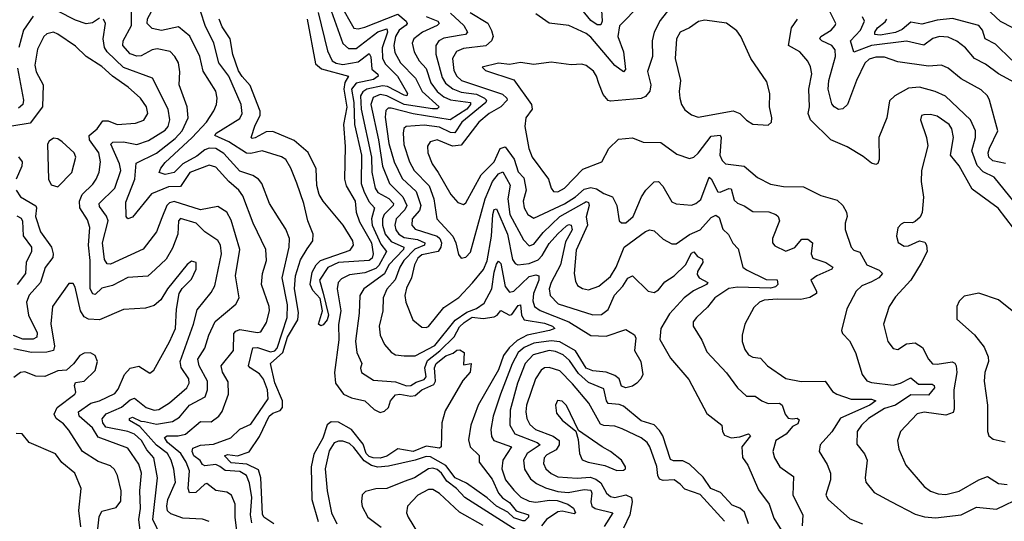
# Model space of a CAD drawing. Extents: x 1552033 to 1694788, y 811965 to 917215.
# Tile 512 of 632: x 1646601 to 1651091, y 893006 to 895292. Entities that reach past the tile are written whole.
import ezdxf

# ---------------------------------------------------------------- set-up
doc = ezdxf.new("R2010")
doc.units = 0

msp = doc.modelspace()

# ---------------------------------------------------------------- linework, layer by layer
at = {"layer": '0CON20XD'}
for points in [[(1647247.9, 895242.1), (1647205, 895252), (1647183, 895275), (1647184.2, 895295.8), (1647237.1, 895395), (1647229.2, 895425), (1647199, 895485), (1647177.7, 895637.7), (1647168.3, 895655), (1647145.2, 895675), (1647045, 895740.4), (1647015, 895746.8), (1646995, 895738.2), (1646984.5, 895725.5), (1646938.1, 895605), (1646867.2, 895522.8), (1646835, 895438.3), (1646815, 895439), (1646745, 895464.3), (1646705, 895463.2), (1646610.8, 895429.2), (1646565, 895390.7)], [(1647591.2, 892965), (1647583.7, 893023.7), (1647583.7, 893085), (1647566.4, 893125), (1647545, 893138.4), (1647495, 893145.9), (1647455, 893177.8), (1647445, 893175.5), (1647405, 893138), (1647376.2, 893136.2), (1647368.8, 893155), (1647375.9, 893235.9), (1647360.3, 893275), (1647335.7, 893315), (1647275.2, 893365), (1647261.2, 893388.8), (1647273.9, 893396.1), (1647323.6, 893396.4), (1647356.6, 893403.4), (1647425, 893461.3), (1647475, 893459.7), (1647510, 893485), (1647524, 893506), (1647553.2, 893585), (1647552.2, 893642.2), (1647525.9, 893685.9), (1647520.4, 893715), (1647575.9, 893784.1), (1647578.1, 893861.9), (1647587.1, 893872.9), (1647605, 893880.2), (1647685, 893867.2), (1647700.4, 893869.6), (1647727.3, 893912.7), (1647740.9, 893965), (1647739.4, 893985), (1647704.1, 894085), (1647708.1, 894135), (1647726.1, 894195), (1647723.6, 894245), (1647666.5, 894365), (1647619, 894489), (1647601.2, 894515), (1647554.4, 894554.4), (1647495, 894620), (1647465, 894629.5), (1647376.6, 894595), (1647335, 894531.4), (1647279.7, 894530.3), (1647201.6, 894498.4), (1647115, 894392.9), (1647095, 894384.2), (1647086.9, 894395), (1647085, 894460), (1647126.3, 894565), (1647132.3, 894637.7), (1647225, 894684.4), (1647309.6, 894750.4), (1647341.6, 894785), (1647369.2, 894845), (1647364.8, 894894.8), (1647328.8, 894995), (1647331.8, 895055), (1647324.7, 895095), (1647308.2, 895125), (1647287.3, 895147.3), (1647228.6, 895158.6), (1647205.7, 895154.3), (1647155, 895126.8), (1647135, 895125.3), (1647105, 895136.6), (1647071.4, 895175), (1647072.6, 895195), (1647110.7, 895265), (1647111, 895345)], [(1648005.7, 895375), (1648075, 895183.2), (1648100.9, 895160.9), (1648135, 895161.1), (1648235, 895236), (1648275, 895250.8), (1648278.2, 895235), (1648253.9, 895163.9), (1648255.5, 895115), (1648270, 895090), (1648324.3, 895035), (1648369.4, 894955), (1648366, 894945), (1648355, 894947.5), (1648278, 894988), (1648255, 894990.8), (1648184.5, 894975.6), (1648166.5, 894963.5), (1648154.9, 894945.1), (1648158, 894885), (1648205.8, 894665), (1648207.5, 894597.5), (1648222.4, 894525), (1648234.9, 894504.9), (1648285, 894477.1), (1648305.9, 894455), (1648304.8, 894445), (1648263.9, 894405), (1648256, 894385), (1648255.6, 894355), (1648268.3, 894315), (1648295, 894282), (1648353.3, 894255), (1648351, 894245), (1648285.2, 894175), (1648265, 894133.3), (1648170, 894065), (1648151.6, 894035), (1648148.9, 893955), (1648133.2, 893826.8), (1648139.3, 893775), (1648160.8, 893725), (1648155.4, 893704.6), (1648160.4, 893685), (1648215, 893648.8), (1648315, 893641.8), (1648365, 893623.1), (1648385, 893624.9), (1648409, 893641), (1648445, 893652.9), (1648454.1, 893665), (1648448, 893705), (1648461.5, 893738.5), (1648517.4, 893782.6), (1648582.9, 893847.1), (1648607.3, 893892.7), (1648627.4, 893912.6), (1648665, 893936.6), (1648715, 893931), (1648765, 893937.3), (1648779.2, 893945), (1648795, 893966.2), (1648835, 893945.2), (1648845, 893949.2), (1648875, 893989.7), (1648885, 893992.2), (1648889.5, 893945), (1648902.3, 893925), (1648995, 893909.1), (1649030.8, 893895), (1649041.1, 893885), (1649017.1, 893875), (1648915.1, 893854.9), (1648870, 893830.1), (1648832.8, 893797.2), (1648808, 893762), (1648785, 893695.8), (1648692.5, 893535), (1648657.8, 893445), (1648647.4, 893377.4), (1648654.7, 893345), (1648696.6, 893306.6), (1648696.7, 893275), (1648755, 893197.7), (1648784.7, 893134.7), (1648803, 893113), (1648835, 893091.6), (1648864.5, 893054.5), (1648920.8, 893035), (1648921.1, 893025), (1648905, 893008.5), (1648895, 893007.8), (1648855, 893022.8), (1648827.5, 893047.5), (1648775, 893075.2), (1648732.7, 893112.7), (1648639.4, 893179.4), (1648587.4, 893205), (1648545, 893261), (1648475, 893300.1), (1648455, 893301.6), (1648405, 893284.3), (1648283.1, 893256.9), (1648235, 893252.3), (1648205, 893260.9), (1648171.9, 893281.9), (1648125, 893343.3), (1648105, 893360.5), (1648075, 893371.4), (1648055, 893371.6), (1648035, 893363.2), (1648012.5, 893327.5), (1647994.1, 893245.9), (1648003.4, 893145), (1648023.1, 893045), (1648046.7, 892995)], [(1648062.6, 895362.6), (1648125, 895253.4), (1648145, 895249.8), (1648175, 895258.3), (1648325, 895317.6), (1648363.5, 895285), (1648368.1, 895275), (1648362.9, 895267.1), (1648331.8, 895245), (1648315.1, 895215), (1648307.3, 895175), (1648311.8, 895141.8), (1648338.4, 895095), (1648405.7, 895025.7), (1648436.5, 894965), (1648514, 894895), (1648504.2, 894885.7), (1648484, 894886), (1648353.9, 894906.1), (1648275, 894945.1), (1648245, 894951.4), (1648213.3, 894936.7), (1648202.2, 894905), (1648237.1, 894745), (1648255.1, 894625), (1648287.1, 894545), (1648349, 894485), (1648366.9, 894445), (1648358.2, 894425), (1648318.4, 894385), (1648312.2, 894355), (1648315.9, 894335), (1648330.6, 894315), (1648355, 894299.2), (1648415, 894290), (1648448.4, 894275), (1648447.3, 894265), (1648403.3, 894246.7), (1648352.6, 894195), (1648334.3, 894165), (1648312.7, 894107.3), (1648275, 894064.6), (1648259.1, 894025), (1648257.9, 893965), (1648240.3, 893895), (1648244.4, 893854.4), (1648265, 893812.5), (1648295, 893776.5), (1648315, 893764.6), (1648355, 893760), (1648405, 893760.9), (1648495, 893806.8), (1648587.7, 893922.3), (1648640.5, 893959.5), (1648685, 893975.2), (1648719.9, 894000.1), (1648754.2, 894065), (1648765, 894140.9), (1648775, 894177.9), (1648785, 894191.5), (1648795, 894180.5), (1648815, 894076.2), (1648835, 894050.8), (1648855, 894055.2), (1648925, 894122), (1648955, 894129.8), (1648968.6, 894125), (1648968.3, 894105), (1648944.9, 894045), (1648940.9, 894010.9), (1648949.5, 893985), (1648975, 893966.3), (1649105.7, 893915.7), (1649205, 893853), (1649275, 893850.2), (1649365, 893880.5), (1649405, 893856.2), (1649410.5, 893840.5), (1649404.7, 893785), (1649433.5, 893735), (1649443.5, 893675), (1649434.2, 893655), (1649415, 893635.2), (1649395, 893621.9), (1649365, 893614.2), (1649345, 893621.4), (1649334.9, 893654.9), (1649315, 893671), (1649275, 893685.9), (1649215, 893691.5), (1649184.1, 893704.1), (1649135, 893783.1), (1649065, 893823.8), (1649025, 893829.1), (1648945, 893818.7), (1648902.1, 893797.9), (1648874.5, 893775), (1648846.5, 893723.5), (1648793.2, 893585), (1648759.8, 893485), (1648750.3, 893425), (1648752.5, 893392.5), (1648762.9, 893375), (1648844, 893345), (1648803.8, 893285), (1648800, 893245), (1648816.8, 893195), (1648855, 893147.7), (1648886.6, 893116.6), (1648925, 893098), (1648955, 893093.9), (1649016.7, 893103.3), (1649051.4, 893101.4), (1649101.3, 893085), (1649126.2, 893066.2), (1649135.8, 893045), (1649130.3, 893039.7), (1649075, 893052.7), (1649055, 893050), (1649003.5, 893015), (1648981.4, 892985)], [(1649566.4, 895345), (1649522.3, 895287.7), (1649494.7, 895235), (1649484.7, 895195), (1649487.5, 895125), (1649464.7, 895055.2), (1649479.3, 894995), (1649475, 894966.7), (1649455, 894941.5), (1649435, 894932.5), (1649295, 894921.2), (1649285, 894923.8), (1649261.2, 894951.2), (1649241.7, 895001.7), (1649231.5, 895035), (1649217.1, 895057.1), (1649183.7, 895083.7), (1649165, 895089.5), (1649116.5, 895086.5), (1649025, 895098.8), (1648945, 895087.5), (1648885, 895096.4), (1648835, 895088.1), (1648785, 895094.5), (1648710, 895075), (1648725, 895060.6), (1648855, 895017.3), (1648935.7, 894905), (1648938.6, 894885), (1648910, 894845), (1648904.3, 894805), (1648923.1, 894705), (1648938.9, 894665), (1649012.8, 894565), (1649024.2, 894524.2), (1649035, 894509.5), (1649055, 894507.1), (1649085, 894524.6), (1649169.5, 894610.5), (1649255.8, 894645), (1649287.1, 894705), (1649332.2, 894747.8), (1649395, 894754.2), (1649445, 894734.4), (1649525, 894731.8), (1649598.6, 894678.6), (1649655, 894659.2), (1649675, 894665.6), (1649695, 894684.5), (1649755, 894760.9), (1649795, 894765.6), (1649800.2, 894755), (1649794.7, 894675), (1649805, 894650), (1649820, 894635), (1649905, 894624), (1649965, 894573.1), (1650025, 894542.1), (1650085, 894531.3), (1650175, 894530), (1650255, 894490.5), (1650329.6, 894469.6), (1650354.6, 894444.6), (1650371.9, 894415), (1650374.4, 894395), (1650365.5, 894364.5), (1650365.5, 894335.5), (1650393.1, 894255), (1650405, 894242.5), (1650432.1, 894232.1), (1650464.5, 894174.5), (1650520.6, 894150.6), (1650535.4, 894135.4), (1650519.2, 894115), (1650485, 894097.2), (1650441.3, 894078.7), (1650415, 894054.3), (1650372.7, 893975), (1650348.8, 893875), (1650352.7, 893862.7), (1650385, 893828), (1650412.7, 893775), (1650443.5, 893675), (1650465, 893647.1), (1650485, 893638.8), (1650585, 893627.3), (1650617.3, 893635), (1650665, 893660.3), (1650700.5, 893630.5), (1650761.9, 893631.9), (1650771.1, 893625), (1650772.2, 893615), (1650745, 893581.2), (1650665, 893582), (1650595, 893535.4), (1650545, 893519.8), (1650472.2, 893475), (1650440, 893445), (1650420.8, 893415), (1650418.3, 893358.3), (1650454, 893314), (1650465.4, 893285), (1650457.3, 893205), (1650460.5, 893185), (1650497.1, 893137.1), (1650574.1, 893095.9), (1650685, 893039.3), (1650726.8, 893026.8), (1650778.2, 893021.8), (1650895, 893035.2), (1650965, 893070.3), (1651055, 893061.8), (1651175, 893119.4)], [(1649431, 895359), (1649336.4, 895263.6), (1649329.4, 895215), (1649353.9, 895145), (1649364.3, 895065.7), (1649355, 895054.3), (1649315, 895082.5), (1649205, 895212.4), (1649185, 895228.8), (1649105, 895266), (1649015, 895276.9), (1648955, 895319.1)], [(1649254.8, 895335.2), (1649257, 895285), (1649251.4, 895268.6), (1649235, 895268), (1649205, 895287.6), (1649143.2, 895365)], [(1651096.1, 894636.1), (1651039.1, 894649.1), (1651020.2, 894665), (1651017.5, 894685), (1651023.8, 894706.2), (1651061.4, 894785), (1651024.2, 894925), (1651015, 894945.5), (1650985, 894972.5), (1650895, 895022.2), (1650835, 895071.2), (1650805.3, 895085.3), (1650745, 895080.7), (1650605, 895099.3), (1650545, 895121.1), (1650505, 895120.5), (1650475, 895111.7), (1650455.9, 895094.1), (1650416.8, 895015), (1650375.4, 894905), (1650355, 894885.5), (1650335, 894883.1), (1650315, 894894.4), (1650305, 894908.1), (1650287.8, 894975), (1650291.7, 895015), (1650321.2, 895125), (1650320, 895155), (1650305.1, 895175.1), (1650258.8, 895195), (1650250.3, 895205), (1650254.6, 895215), (1650301.7, 895245), (1650320.4, 895265), (1650322.3, 895275), (1650292.5, 895335)], [(1651130.6, 895255), (1651074.1, 895284.1), (1650986.2, 895366.1)], [(1646662.2, 895307.8), (1646618.8, 895245), (1646596.5, 895165)], [(1646965, 895298.6), (1646932.6, 895277.4), (1646905, 895273.8), (1646855, 895290.3), (1646775, 895330.7)], [(1647465.9, 893005.9), (1647435, 893015.4), (1647345, 893021.3), (1647290.2, 893040.2), (1647275, 893053.8), (1647271.5, 893075), (1647276.6, 893105), (1647311.3, 893185), (1647304.2, 893244.2), (1647291.9, 893285), (1647274.8, 893315), (1647225, 893353.3), (1647148.8, 893438.8), (1647102.5, 893465), (1647102.3, 893475), (1647115, 893481), (1647152.9, 893462.9), (1647170.8, 893460.8), (1647225, 893449), (1647298.4, 893461.6), (1647329.5, 893480.5), (1647375, 893535.6), (1647446.5, 893573.5), (1647457.4, 893605), (1647457.5, 893645), (1647419.4, 893715), (1647413.4, 893745), (1647445.7, 893795), (1647463.7, 893855), (1647493.1, 893916.9), (1647586.5, 893995), (1647601.6, 894025), (1647584.8, 894125.2), (1647604.4, 894245), (1647565, 894378.1), (1647545.2, 894415.2), (1647505, 894440.6), (1647425, 894426), (1647305, 894463), (1647285, 894457.2), (1647271.9, 894445), (1647249.2, 894389.2), (1647225.2, 894324.8), (1647164.1, 894245.9), (1647015, 894178.4), (1647000.1, 894180.1), (1646988.5, 894198.5), (1646978.8, 894275), (1647004, 894375), (1646997.4, 894397.4), (1646965, 894441.1), (1646963.7, 894455), (1647035, 894524.7), (1647062, 894605), (1647055.9, 894635), (1647016.2, 894725), (1647026.3, 894733.7), (1647075, 894735.1), (1647136, 894724), (1647189.2, 894740.8), (1647265, 894788.8), (1647278, 894805), (1647286.3, 894835), (1647278.3, 894885), (1647206.2, 895025), (1647075, 895074.1), (1647000.7, 895145), (1646987.7, 895165), (1646981.3, 895205), (1646992.5, 895275), (1646983.3, 895295)], [(1647759.6, 892995), (1647715, 893024.7), (1647708.7, 893038.7), (1647701.1, 893205), (1647690.1, 893240.1), (1647636.2, 893266.2), (1647565, 893273.1), (1647535.5, 893305), (1647549.3, 893310.7), (1647595, 893305.2), (1647647.4, 893322.6), (1647695, 893392.2), (1647738.5, 893485), (1647755, 893498.8), (1647788.5, 893511.5), (1647798.9, 893525), (1647799.9, 893555), (1647765, 893636.8), (1647745.4, 893725), (1647801.6, 893775), (1647821.9, 893845), (1647868.9, 893925), (1647872.9, 893957), (1647854.5, 894065.5), (1647859.1, 894125), (1647881.6, 894198.4), (1647912.2, 894247.8), (1647937.3, 894285), (1647939.2, 894315), (1647914.6, 894375), (1647897.1, 894455), (1647865, 894547.5), (1647838.2, 894615), (1647815, 894654.5), (1647795, 894667.6), (1647706.7, 894695), (1647655, 894681.8), (1647635, 894684.1), (1647555, 894735.5), (1647490.4, 894765), (1647497.7, 894775), (1647605, 894842), (1647615.6, 894865), (1647611.7, 894905), (1647555, 895033.9), (1647508.7, 895095), (1647486.2, 895185), (1647447, 895265), (1647426.7, 895326.7)], [(1647975, 893897.3), (1647963.5, 893905), (1647981.9, 893965), (1647972.1, 894022.1), (1647938.3, 894058.3), (1647925.4, 894085), (1647935, 894141.2), (1647952.7, 894175), (1647972.7, 894195), (1648107.9, 894242.1), (1648123.1, 894265), (1648120, 894285), (1648076.1, 894356.1), (1647985, 894464.5), (1647966.1, 894495), (1647956.4, 894536.4), (1647952.8, 894612.8), (1647916.2, 894686.2), (1647852.1, 894742.1), (1647755, 894782.7), (1647725, 894780.8), (1647674.3, 894754.3), (1647660.8, 894750.8), (1647656.7, 894755), (1647675, 894811.4), (1647698.2, 894855), (1647697.5, 894875), (1647651.6, 894991.6), (1647615, 895032.6), (1647599.4, 895059.4), (1647573.3, 895133.3), (1647561.1, 895205), (1647525, 895259.8), (1647510.3, 895295)], [(1647912.1, 895295), (1647950.4, 895090.4), (1647978.2, 895068.2), (1648100.9, 895035), (1648083.9, 895006.1), (1648080, 894975), (1648092.9, 894892.9), (1648077.8, 894815), (1648085.9, 894714.1), (1648082.5, 894565), (1648090.4, 894535), (1648131.3, 894465), (1648135.3, 894415), (1648150.8, 894370.8), (1648205.7, 894275), (1648212.4, 894225), (1648208.5, 894205), (1648195, 894194.5), (1648055, 894185.4), (1648007, 894163), (1647968.5, 894105), (1647984.3, 894045.7), (1648008.7, 893945), (1648002.7, 893925), (1647985, 893901.2), (1647975, 893897.3)], [(1647961.5, 895325), (1648005, 895150.6), (1648026.5, 895105), (1648045, 895093.8), (1648075, 895087.4), (1648145, 895099.5), (1648195, 895138.6), (1648202.4, 895122.4), (1648207.2, 895067.2), (1648234.2, 895044.2), (1648235.3, 895035), (1648215, 895020), (1648135, 895002.1), (1648114.8, 894975), (1648124.2, 894914.2), (1648127.9, 894815), (1648159.1, 894675), (1648158.8, 894545), (1648170.1, 894509.9), (1648193.4, 894463.4), (1648218.8, 894435), (1648205.3, 894385), (1648208.9, 894355), (1648248.5, 894268.5), (1648273.3, 894235), (1648238.6, 894171.5), (1648225, 894158.2), (1648175, 894138.2), (1648105, 894129.3), (1648068.7, 894111.3), (1648054, 894095), (1648049.6, 894065), (1648065.2, 893964.8), (1648055, 893902.5), (1648057, 893833), (1648037.2, 893685), (1648040.9, 893635), (1648078.1, 893585), (1648115, 893568.9), (1648175.2, 893555.2), (1648217.1, 893515), (1648245, 893501.4), (1648265, 893508.6), (1648283.4, 893525), (1648292.8, 893555), (1648315, 893581.9), (1648335, 893585.4), (1648385, 893575.9), (1648405, 893580.2), (1648434.7, 893605), (1648489.9, 893630.1), (1648497, 893645), (1648495.6, 893665.6), (1648492.2, 893705), (1648500, 893725), (1648545, 893760), (1648577.9, 893772.1), (1648595, 893786), (1648608, 893788), (1648627.5, 893775), (1648625, 893720), (1648660, 893725), (1648655, 893686), (1648621.4, 893648.6), (1648540.7, 893509.3), (1648526.9, 893455), (1648523.3, 893345), (1648515, 893340), (1648455, 893348.4), (1648395, 893324.4), (1648325, 893336.8), (1648275, 893302.5), (1648245, 893294.3), (1648213.1, 893295), (1648195, 893301.5), (1648180.9, 893315), (1648168.1, 893358.1), (1648115, 893424.5), (1648055, 893457.9), (1648021.1, 893458.9), (1648003.9, 893446.1), (1647984.2, 893385.8), (1647942.8, 893312.8), (1647930.9, 893255), (1647933.1, 893105), (1647963, 893005)], [(1648455, 895307.2), (1648507.9, 895285), (1648513.8, 895275), (1648504.6, 895265), (1648437.3, 895235), (1648399.1, 895205), (1648390.9, 895185), (1648399.7, 895145), (1648423.3, 895105), (1648455, 895069.1), (1648475.8, 895005), (1648505, 894964.8), (1648535, 894941.2), (1648565, 894927.1), (1648656.2, 894915), (1648657.2, 894905), (1648640, 894885), (1648564, 894836), (1648395, 894863.1), (1648295, 894889.4), (1648281.9, 894888.1), (1648271.1, 894878.9), (1648268.3, 894848.3), (1648285, 894728.1), (1648308.2, 894645), (1648345, 894568.8), (1648408.9, 894508.9), (1648430, 894445), (1648425, 894422.1), (1648391.1, 894385), (1648389, 894355), (1648405, 894337.8), (1648505.3, 894305), (1648517.2, 894295), (1648524.9, 894275), (1648522.1, 894255), (1648509, 894235), (1648435, 894220.9), (1648417.4, 894205), (1648402.1, 894175), (1648388.5, 894115), (1648365, 894068.1), (1648357.2, 894035), (1648361.4, 894005), (1648393.6, 893923.6), (1648435, 893891.2), (1648455, 893889.2), (1648465.7, 893894.3), (1648535, 893980), (1648603.4, 894026.6), (1648666.7, 894093.3), (1648716.7, 894153.3), (1648732.5, 894192.5), (1648752.1, 894305), (1648758.1, 894405), (1648765, 894426.5), (1648775, 894429.4), (1648825.5, 894315), (1648849, 894199), (1648860.8, 894180.7), (1648873.3, 894175), (1648925, 894180.6), (1648965, 894197.2), (1648983.2, 894216.8), (1649015, 894272.5), (1649055, 894316), (1649095, 894353.1), (1649105, 894358.6), (1649115.9, 894355.9), (1649121, 894335), (1649090.6, 894279.4), (1649067.3, 894175), (1649024.3, 894095), (1649015.3, 894065), (1649020.3, 894035), (1649057, 893997), (1649215, 893947.7), (1649255, 893948.6), (1649285, 893972.1), (1649314, 894036), (1649351.8, 894078.2), (1649375, 894113.5), (1649395, 894125.5), (1649466.9, 894055), (1649495, 894049.5), (1649515, 894061.6), (1649543.2, 894096.8), (1649585.1, 894124.9), (1649636.9, 894175), (1649665, 894228.8), (1649675, 894234.4), (1649692.6, 894212.6), (1649715, 894200), (1649715.7, 894185), (1649691.8, 894145), (1649690.4, 894130.4), (1649700, 894115), (1649739.1, 894095), (1649733.5, 894085), (1649673.3, 894056.7), (1649630.9, 894025), (1649565, 893951.8), (1649525.5, 893885.5), (1649520, 893835), (1649569.7, 893749.7), (1649652.1, 893652.1), (1649735, 893498.1), (1649803.8, 893445), (1649806.5, 893415), (1649815, 893399.4), (1649845, 893386.1), (1649885, 893390.6), (1649925.2, 893405.2), (1649934.5, 893395), (1649894.7, 893345), (1649897.1, 893297.1), (1649922, 893262), (1649969.9, 893149.9), (1650019.1, 893085), (1650040.3, 893020.2), (1650105.6, 892915)], [(1648565, 895321.3), (1648626, 895265), (1648643.3, 895235), (1648634.8, 895225.2), (1648615, 895221.1), (1648535, 895208.1), (1648512.3, 895195), (1648499.1, 895175), (1648499, 895135), (1648528.2, 895028.2), (1648543.5, 895003.5), (1648576.4, 894976.4), (1648615, 894961.5), (1648685, 894952.2), (1648721, 894935), (1648729.8, 894925), (1648727, 894915), (1648617.8, 894825), (1648585, 894775.7), (1648565, 894778.1), (1648515, 894802.8), (1648445, 894811.8), (1648364, 894806), (1648353.1, 894796.9), (1648349.4, 894775), (1648353.6, 894723.6), (1648378, 894645), (1648400.7, 894605), (1648468.4, 894535), (1648489.5, 894475), (1648503.5, 894385), (1648576.2, 894305), (1648590.5, 894275), (1648601.5, 894221.5), (1648615, 894205.8), (1648635, 894210), (1648657, 894233), (1648723.6, 894475), (1648756.6, 894555), (1648785, 894588.9), (1648805, 894598.9), (1648837.9, 894537.9), (1648827.2, 894475), (1648836.8, 894405), (1648898.3, 894288.3), (1648925, 894261.2), (1648945, 894269.1), (1648987.7, 894322.3), (1649064.4, 894395), (1649175, 894458.2), (1649185, 894462.8), (1649195, 894459.3), (1649198.4, 894445), (1649183.7, 894393.7), (1649191.2, 894355), (1649138.3, 894241.7), (1649129.1, 894135), (1649135, 894100), (1649145, 894081.4), (1649167.3, 894067.3), (1649195, 894061.3), (1649242.9, 894077.1), (1649295, 894121.6), (1649321.5, 894165), (1649358.3, 894255), (1649455, 894326.6), (1649475, 894333.8), (1649495, 894330.5), (1649535, 894291.6), (1649575, 894270), (1649595, 894270.7), (1649655, 894313.4), (1649704.9, 894335.1), (1649755, 894391.3), (1649775, 894401.5), (1649790.4, 894390.4), (1649807, 894337), (1649833.4, 894313.4), (1649853.9, 894273.9), (1649877.7, 894247.7), (1649899.5, 894165), (1649915, 894151.8), (1650005, 894108.1), (1650055, 894107.1), (1650058.5, 894085), (1650048.1, 894075), (1650025, 894067.9), (1649875, 894073.1), (1649835, 894067.3), (1649770.5, 894025), (1649738.3, 893981.7), (1649687.1, 893935), (1649673.1, 893915), (1649672.5, 893895), (1649711.3, 893831.3), (1649735, 893778.6), (1649825, 893682.3), (1649875, 893613.8), (1649915, 893576.5), (1649955, 893576.8), (1649985, 893554.7), (1650015, 893543.2), (1650066.2, 893545), (1650077.8, 893535), (1650091.8, 893495), (1650105, 893476.7), (1650125, 893472.5), (1650146.6, 893476.6), (1650155, 893468.8), (1650149.6, 893450.4), (1650125, 893438.3), (1650096.2, 893403.8), (1650050, 893375), (1650035.4, 893325), (1650042.9, 893295), (1650067.5, 893255), (1650130.4, 893210.4), (1650126.8, 893125), (1650172.3, 893035), (1650169.7, 892985)], [(1648655, 895324.2), (1648735.6, 895275.6), (1648753.4, 895243.4), (1648760, 895215), (1648752.9, 895195), (1648727.1, 895172.9), (1648625, 895161.2), (1648593.6, 895146.4), (1648575.6, 895115), (1648581, 895061), (1648595, 895034.2), (1648615.3, 895015), (1648802.9, 894952.8), (1648823, 894935), (1648823.4, 894925), (1648795, 894894.4), (1648742.4, 894865), (1648695, 894825.6), (1648615, 894720.7), (1648575, 894716), (1648505, 894743.9), (1648473.1, 894735), (1648461.2, 894715), (1648462.7, 894685), (1648482.4, 894635), (1648509.2, 894595), (1648567.2, 894495), (1648599.4, 894459.4), (1648625, 894450.5), (1648635, 894458.1), (1648705.7, 894584.3), (1648765.5, 894645), (1648792.5, 894705), (1648815, 894712.9), (1648856.5, 894656.5), (1648875, 894599.4), (1648900.8, 894570.8), (1648910.4, 894515), (1648897.6, 894465), (1648901.4, 894435), (1648918.2, 894405), (1648945, 894387.3), (1649085, 894453.1), (1649135.4, 894484.6), (1649175, 894520.3), (1649205, 894527.9), (1649231.4, 894521.4), (1649265, 894499.6), (1649305, 894484.3), (1649324.5, 894445), (1649335.5, 894375.5), (1649345.6, 894365.6), (1649365, 894366.7), (1649398.9, 894395), (1649436.8, 894485), (1649455.8, 894515), (1649495, 894552.7), (1649514.6, 894554.6), (1649533.8, 894533.8), (1649575, 894462.5), (1649595, 894453.6), (1649665, 894447.1), (1649685, 894453.9), (1649706.6, 894473.4), (1649745, 894574.2), (1649755, 894566.9), (1649785, 894508.1), (1649795, 894505.7), (1649835, 894522.9), (1649845, 894520.5), (1649859.9, 894469.9), (1649875, 894455.3), (1649905, 894443.8), (1649945, 894417.7), (1650017.1, 894417.1), (1650050, 894405), (1650060.6, 894395), (1650066.2, 894375), (1650033.8, 894295), (1650034.5, 894275), (1650045, 894262.2), (1650095, 894237.3), (1650135.5, 894254.5), (1650168, 894292), (1650195, 894292.3), (1650216.2, 894275), (1650211.1, 894225), (1650218.5, 894205), (1650276.9, 894185), (1650309.4, 894165), (1650304.3, 894155), (1650235.6, 894124.4), (1650208.9, 894105), (1650234.6, 894055), (1650234.5, 894045), (1650205, 894026.8), (1650163.4, 894016.6), (1650055, 894017.9), (1649996.4, 894013.6), (1649974.4, 894005), (1649949.7, 893980.3), (1649907.8, 893905), (1649895.5, 893855), (1649895.5, 893825), (1649908.5, 893788.5), (1649925.4, 893765.4), (1649945, 893754.5), (1649979.6, 893749.6), (1650011.1, 893715), (1650095, 893657.7), (1650165, 893643.8), (1650275, 893645.5), (1650308, 893598), (1650328, 893585), (1650392.3, 893562.3), (1650485, 893562.9), (1650505.3, 893555.3), (1650478.2, 893535), (1650343.7, 893476.3), (1650305, 893414.5), (1650251.9, 893355), (1650247.1, 893325), (1650283.3, 893265), (1650298.9, 893225), (1650298.9, 893195), (1650282, 893142), (1650278.1, 893125), (1650287.5, 893105), (1650387.3, 893017.3), (1650445, 892994.6)], [(1650015, 894811.8), (1650030, 894825), (1650030.6, 894845), (1650021.1, 894895), (1650022.2, 894955), (1650008.5, 895008.5), (1649935.9, 895115.9), (1649890, 895215), (1649871.1, 895241.1), (1649825, 895276.7), (1649725, 895290.5), (1649696.1, 895283.9), (1649655.7, 895255), (1649613.8, 895235), (1649597.1, 895205), (1649590.8, 895115), (1649614.6, 895015), (1649608, 894965), (1649610.8, 894935), (1649619.1, 894905), (1649635, 894880.6), (1649665, 894857.9), (1649695, 894848.2), (1649855, 894877.2), (1649884.7, 894864.8), (1649915, 894833.5), (1649945, 894816.5), (1650015, 894811.8)], [(1651201.5, 894381.5), (1651045, 894574.7), (1650995, 894599.1), (1650967.5, 894627.5), (1650943.3, 894695), (1650959.2, 894755), (1650960.4, 894785), (1650937.1, 894835), (1650823, 894943), (1650775.2, 894965.2), (1650705, 894984.7), (1650655, 894980.4), (1650592.5, 894945), (1650567.6, 894922.4), (1650555.6, 894845), (1650519.5, 894755), (1650520.9, 894655), (1650515, 894636), (1650505, 894632.5), (1650485, 894638.2), (1650448.2, 894668.2), (1650375, 894713.1), (1650299.6, 894745), (1650207.5, 894835), (1650196.5, 894865), (1650203.4, 894895), (1650199.2, 894975), (1650213.4, 895045), (1650207.1, 895077.1), (1650195, 895102.5), (1650158.5, 895145), (1650107.5, 895175), (1650120.7, 895255), (1650148.8, 895295)], [(1651140.8, 895005), (1651065, 895044.8), (1651005, 895090), (1650954.8, 895114.8), (1650913.7, 895163.7), (1650875, 895194.7), (1650835, 895212.1), (1650795, 895216.1), (1650765, 895206.9), (1650725, 895175.8), (1650645, 895194.3), (1650485, 895174.6), (1650404.3, 895144.3), (1650389.2, 895195), (1650434.8, 895245), (1650453.8, 895285), (1650444.7, 895305)], [(1651125, 895107.5), (1651051, 895181), (1651004.6, 895205), (1650991.2, 895245), (1650975, 895265.4), (1650855, 895297), (1650785, 895290.5), (1650715, 895272), (1650665, 895280.2), (1650625, 895248), (1650595, 895232.9), (1650525, 895221.7), (1650500.4, 895225), (1650500.2, 895235), (1650512.9, 895255), (1650547.9, 895282.1), (1650555.8, 895295)], [(1647659.3, 892999.3), (1647653.4, 893035), (1647659.9, 893115), (1647649.5, 893179.5), (1647635.3, 893215), (1647605, 893233), (1647537.5, 893237.5), (1647513.4, 893256.6), (1647495, 893265.5), (1647445, 893259.4), (1647435, 893264.7), (1647423.8, 893283.8), (1647395.7, 893305), (1647388.2, 893325), (1647390.3, 893339.7), (1647425, 893353.8), (1647485, 893358.4), (1647563.5, 893386.5), (1647605, 893425.4), (1647655, 893448.7), (1647734.2, 893565), (1647731.5, 893605), (1647713.7, 893653.7), (1647695, 893678), (1647651.8, 893705), (1647645.3, 893715), (1647665, 893796.7), (1647685, 893798.4), (1647745, 893778.4), (1647765, 893783.8), (1647774.8, 893795), (1647821.3, 893935), (1647822.7, 893992.7), (1647797.7, 894115), (1647829.8, 894255), (1647832.1, 894295), (1647815, 894337.5), (1647784, 894384), (1647739.6, 894455), (1647704.7, 894544.8), (1647690.4, 894565), (1647665, 894581.9), (1647605, 894602.1), (1647532.7, 894682.7), (1647495, 894704.6), (1647465, 894707.2), (1647445, 894699), (1647409.2, 894670.8), (1647345, 894635.1), (1647305, 894596.1), (1647265, 894586.1), (1647237.9, 894595), (1647244, 894615), (1647265, 894641.3), (1647387.7, 894755), (1647453.3, 894825), (1647486.6, 894876.6), (1647498.7, 894905), (1647502, 894935), (1647495, 894966.9), (1647437.5, 895057.5), (1647422.9, 895125), (1647377.3, 895217.3), (1647325, 895259.3), (1647247.9, 895242.1)], [(1647246.9, 892935), (1647208.3, 893015), (1647229.3, 893205), (1647212.3, 893295), (1647181.4, 893331.4), (1647156, 893375), (1647125, 893402.9), (1647095, 893415.1), (1646994.5, 893435), (1646980.2, 893455), (1646976.5, 893473.5), (1646995.7, 893495.7), (1647065, 893525.9), (1647105, 893560.4), (1647125, 893567.4), (1647177.3, 893525), (1647215, 893513.1), (1647235, 893516.1), (1647285, 893546.1), (1647363.8, 893615), (1647374.7, 893635), (1647372, 893655), (1647336.9, 893706.9), (1647333.2, 893735), (1647394.4, 893905), (1647410.8, 893969.2), (1647475, 894048.9), (1647490.7, 894079.3), (1647520.9, 894225), (1647516.9, 894265), (1647505, 894285.4), (1647445.5, 894325), (1647405.4, 894365), (1647335, 894386.2), (1647324.8, 894375), (1647322.9, 894315), (1647298.6, 894251.4), (1647269.4, 894200.6), (1647220.9, 894155), (1647185, 894123.1), (1647095, 894116.8), (1647025, 894080.6), (1646975, 894068.4), (1646945, 894040.4), (1646935, 894042.3), (1646922.2, 894065), (1646922.3, 894195), (1646915.2, 894265), (1646920.8, 894345), (1646909.7, 894379.7), (1646876, 894435), (1646873.1, 894465), (1646885.3, 894495), (1646935, 894542.4), (1646950.5, 894565), (1646963.1, 894596.9), (1646969.3, 894645), (1646962, 894685), (1646918.9, 894745), (1646917.5, 894765), (1646954.7, 894795), (1646979.6, 894830.4), (1647005, 894831.6), (1647045, 894814.8), (1647129.1, 894820.9), (1647166.6, 894833.4), (1647186.1, 894865), (1647179.1, 894895), (1647152, 894935), (1647096.2, 894985), (1647025, 895035.2), (1646975, 895078.2), (1646903.8, 895123.8), (1646855, 895170.6), (1646775, 895226.2), (1646755, 895234.6), (1646725, 895227.3), (1646710.9, 895215), (1646682.8, 895157.2), (1646670, 895085), (1646675.8, 895055), (1646707.4, 894995), (1646704.7, 894895), (1646648.9, 894821.1), (1646565, 894806.1)], [(1646591.8, 895071.8), (1646619.1, 894925), (1646614.8, 894905.2), (1646595, 894888.4)], [(1651132.7, 894342.7), (1651062.6, 894432.6), (1650945, 894519.5), (1650885, 894626.2), (1650845.4, 894675), (1650859.3, 894755), (1650851.6, 894795), (1650839.7, 894815), (1650785, 894853.1), (1650755, 894860.3), (1650725, 894859.2), (1650713.1, 894855), (1650708.5, 894835), (1650737.1, 894755), (1650742.2, 894717.8), (1650713.5, 894605), (1650712.7, 894555), (1650723, 894483), (1650716.7, 894413.3), (1650707.3, 894392.7), (1650685, 894372.5), (1650673, 894367), (1650635, 894367.1), (1650620.3, 894359.7), (1650606.1, 894343.9), (1650600, 894305), (1650607, 894277), (1650635, 894260), (1650655, 894261.5), (1650705, 894284.5), (1650728.5, 894278.5), (1650737.1, 894265), (1650738.9, 894235), (1650712.3, 894182.3), (1650665.3, 894104.7), (1650595, 894029.2), (1650565.7, 893985), (1650540, 893905), (1650560, 893825), (1650585, 893794.2), (1650605, 893789.4), (1650645, 893815.5), (1650685, 893818.9), (1650718.9, 893798.9), (1650745.4, 893745), (1650764.2, 893724.2), (1650785, 893722), (1650853.3, 893733.3), (1650865, 893727.3), (1650871.3, 893715), (1650875.3, 893685), (1650861.4, 893605), (1650862.4, 893517.6), (1650857.7, 893502.3), (1650825, 893489.8), (1650726, 893504), (1650693.5, 893496.5), (1650618.1, 893415), (1650604.3, 893375), (1650609.6, 893335), (1650641.9, 893261.9), (1650725.2, 893165.2), (1650755, 893144), (1650789.2, 893130.8), (1650825, 893127.8), (1650885, 893144.1), (1650975.5, 893195), (1651015, 893210), (1651065, 893178.2), (1651105, 893174.1)], [(1646775, 894530), (1646838.5, 894595), (1646857.7, 894665), (1646848.8, 894685), (1646795, 894735.8), (1646775, 894749.2), (1646755, 894752.5), (1646735, 894739.2), (1646727.8, 894725), (1646731.9, 894565), (1646745, 894539.2), (1646775, 894530)], [(1646595, 894667.3), (1646612.5, 894645), (1646611.2, 894625), (1646585.7, 894565)], [(1646584.7, 894515), (1646604.5, 894484.5), (1646674.3, 894444.3), (1646678.4, 894435), (1646673.9, 894395), (1646696.2, 894325), (1646745.7, 894255), (1646754.3, 894225), (1646751.6, 894208.4), (1646717.4, 894162.6), (1646695.3, 894095), (1646645, 894037.2), (1646632.3, 894005), (1646640.6, 893945), (1646680.2, 893865), (1646679.2, 893845), (1646663.2, 893836.8), (1646615, 893835.9), (1646572.8, 893852.8)], [(1646588.6, 894398.6), (1646607.7, 894387.7), (1646613.9, 894373.9), (1646617.6, 894307.6), (1646654.3, 894255), (1646654.8, 894235), (1646631.3, 894185), (1646627.2, 894135), (1646590.2, 894085)], [(1647150, 892965), (1647144.8, 893015), (1647152.5, 893065), (1647148.6, 893145), (1647156, 893225), (1647145, 893267.3), (1647095, 893339.3), (1646959.2, 893389.2), (1646932.6, 893432.6), (1646872.4, 893485), (1646868.6, 893505), (1646925, 893544.4), (1646965.5, 893555), (1647035, 893589.1), (1647050.9, 893609.1), (1647078.9, 893675), (1647105, 893704.7), (1647145, 893712.5), (1647195, 893682), (1647212.9, 893695), (1647285, 893824.5), (1647311.4, 893885), (1647316.4, 893973.6), (1647328.8, 894045), (1647342.7, 894067.3), (1647385, 894109.4), (1647405.9, 894155), (1647406.2, 894185), (1647385, 894191.1), (1647365, 894176.9), (1647275, 894065.7), (1647244.3, 894015.7), (1647215, 893990), (1647175, 893976.9), (1647075, 893971.1), (1646965, 893923.9), (1646915, 893928), (1646895, 893938), (1646878.9, 893965), (1646853.5, 894073.5), (1646845, 894090), (1646825, 894089.2), (1646750.6, 893985), (1646743.5, 893906.5), (1646759.8, 893805), (1646755.4, 893785), (1646725, 893776.6), (1646655, 893774.8), (1646575, 893792.3)], [(1651165, 893934.5), (1651065, 894015.4), (1650975, 894045.6), (1650908.3, 894031.7), (1650885, 894010), (1650874.3, 893985.7), (1650875, 893927.5), (1650955.3, 893855.3), (1650999.2, 893799.2), (1651017.8, 893755), (1651019.1, 893735), (1651003.1, 893685), (1650999.6, 893645), (1651014.5, 893535.5), (1651014.4, 893415), (1651021.4, 893395), (1651040.7, 893380.7), (1651095, 893368.9)], [(1646958, 892972), (1646963, 893027), (1646975, 893052.7), (1647040.4, 893069.6), (1647062.5, 893097.5), (1647064.1, 893145), (1647047.5, 893215), (1647032.7, 893242.7), (1647015, 893259.1), (1646959.5, 893279.5), (1646887.1, 893325), (1646825, 893421.2), (1646800.6, 893450.6), (1646767.9, 893475), (1646758.2, 893495), (1646771.8, 893525), (1646852.2, 893585), (1646857.3, 893595), (1646850.5, 893625), (1646855, 893638), (1646895.4, 893644.6), (1646945, 893694), (1646955.7, 893735), (1646945, 893761.2), (1646924.3, 893774.3), (1646895, 893772.9), (1646875, 893762), (1646846.8, 893723.2), (1646815, 893694.4), (1646775, 893692.5), (1646715, 893666.1), (1646675, 893667.3), (1646625, 893687.2), (1646605, 893683.6), (1646575, 893661.5)], [(1649519.5, 893419.5), (1649495, 893445.6), (1649434.6, 893464.7), (1649355, 893531.3), (1649335, 893538.7), (1649285, 893542.9), (1649277.1, 893555), (1649265, 893609.2), (1649195, 893638.5), (1649149.5, 893679.5), (1649109.1, 893739.1), (1649080, 893765), (1649045, 893780.1), (1649015, 893784.6), (1648942.5, 893765), (1648905.6, 893725), (1648871.2, 893635), (1648837.2, 893512.8), (1648835.6, 893445), (1648858.4, 893405), (1648961.5, 893365), (1648974.1, 893355), (1648915.7, 893315), (1648899, 893285), (1648903.1, 893243.1), (1648930.1, 893200.1), (1648958.2, 893178.2), (1648999.1, 893159.1), (1649055, 893141.5), (1649102.5, 893137.5), (1649175, 893150.8), (1649205, 893148.4), (1649211, 893135), (1649205.2, 893095), (1649210.3, 893075), (1649225, 893064.8), (1649305.4, 893045), (1649267, 892983)], [(1649815, 893006.2), (1649705, 893128), (1649635, 893152.5), (1649613.6, 893175), (1649585, 893194.6), (1649535, 893192.4), (1649518.8, 893198.8), (1649510.5, 893215), (1649506.2, 893256.2), (1649475.4, 893345.4), (1649463.2, 893365), (1649435, 893387.1), (1649348.2, 893428.2), (1649315, 893440), (1649265, 893442.4), (1649249.6, 893449.6), (1649196.1, 893545), (1649122.8, 893632.8), (1649065, 893691.2), (1649015, 893707.1), (1648995, 893705.3), (1648978.5, 893695), (1648953, 893655), (1648913, 893535), (1648909.1, 893505), (1648913.5, 893475), (1648927.5, 893447.5), (1648952.7, 893425), (1649034.1, 893394.1), (1649061.2, 893375), (1649061.3, 893355), (1649048, 893332), (1649005, 893309.8), (1648992.2, 893295), (1648989.2, 893269.2), (1649001.2, 893245), (1649025, 893223.8), (1649055, 893208.4), (1649142.6, 893202.6), (1649202.4, 893207.6), (1649228.3, 893198.3), (1649251.2, 893181.2), (1649276.7, 893135), (1649295, 893118.9), (1649315.2, 893115.2), (1649365, 893126.6), (1649390.9, 893115), (1649393.7, 893095), (1649383.5, 893036.5), (1649355.3, 892975)], [(1649325, 893238.1), (1649355, 893238.8), (1649363.3, 893245), (1649363.8, 893255), (1649345.7, 893285), (1649295.7, 893325), (1649256.9, 893345), (1649149.3, 893419.3), (1649095, 893533.3), (1649075, 893553.3), (1649053.6, 893556.4), (1649044.5, 893535), (1649049.5, 893499.5), (1649075, 893466.9), (1649136.7, 893416.7), (1649148.5, 893378.5), (1649154.7, 893314.7), (1649166.7, 893286.7), (1649193.8, 893275), (1649269.8, 893259.8), (1649325, 893238.1)], [(1646879.5, 892980.5), (1646870.2, 893055), (1646881.1, 893155), (1646852.9, 893225), (1646793.7, 893273.7), (1646765, 893313.6), (1646644.6, 893364.6), (1646612.5, 893405), (1646585, 893405.8)], [(1649925, 892994.6), (1649907.2, 893047.2), (1649885, 893066.3), (1649850.4, 893080.4), (1649797.5, 893137.5), (1649753.5, 893155), (1649717.3, 893207.3), (1649655.9, 893265.9), (1649625, 893282.1), (1649582.1, 893282.1), (1649568.3, 893288.3), (1649534.3, 893395), (1649519.5, 893419.5)], [(1648915, 892934.5), (1648630.5, 893115), (1648593, 893155), (1648548.8, 893188.8), (1648525, 893226), (1648505, 893242.3), (1648485, 893248.9), (1648465, 893245.2), (1648402.3, 893205), (1648355, 893187.2)], [(1648355, 893187.2), (1648275, 893156.3), (1648225, 893153.9), (1648177.9, 893142.1), (1648163.1, 893126.9), (1648160.4, 893095), (1648163.5, 893073.5), (1648189.1, 893025), (1648249, 892979)], [(1648715, 892987.4), (1648607.3, 893047.3), (1648515, 893133.1), (1648485, 893151.9), (1648465, 893150.6), (1648417.3, 893125), (1648370, 893075), (1648364.5, 893045), (1648372.9, 893025), (1648415.6, 892955.6)]]:
    msp.add_lwpolyline(points, dxfattribs=at)

doc.saveas('drawing.dxf')
